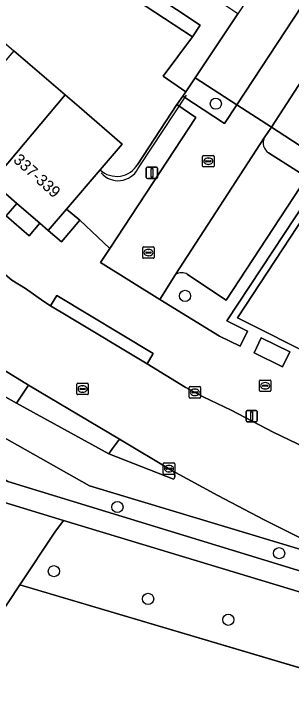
# Model space of a CAD drawing. Extents: x 159279 to 160377, y 384531 to 385888.
# Drawn here: x 159902.4 to 159926.7, y 384665.5 to 384726.4 of the extents above; entities that cross this region are included whole.
import ezdxf

# ---------------------------------------------------------------- set-up
doc = ezdxf.new("R2010")
doc.units = 0
for name, color, linetype in [('IMGEO_Berm_groen', 7, 'Continuous'), ('IMGEO_Boom', 7, 'Continuous'), ('IMGEO_Brandkraan', 7, 'Continuous'), ('IMGEO_Erf', 7, 'Continuous'), ('IMGEO_Fietspad_open', 7, 'Continuous'), ('IMGEO_Groenvoorziening', 7, 'Continuous'), ('IMGEO_Kolk', 7, 'Continuous'), ('IMGEO_Lichtmast', 7, 'Continuous'), ('IMGEO_Muur', 7, 'Continuous'), ('IMGEO_Pand', 7, 'Continuous'), ('IMGEO_Pand_nummerreeks', 7, 'Continuous'), ('IMGEO_Parkeervlak_open', 7, 'Continuous'), ('IMGEO_Rijbaan_lokaal_open', 7, 'Continuous'), ('IMGEO_Rioolput', 7, 'Continuous'), ('IMGEO_Verkeerseiland_open', 7, 'Continuous'), ('IMGEO_Voetpad_halfverhard', 7, 'Continuous'), ('IMGEO_Voetpad_open', 7, 'Continuous')]:
    doc.layers.add(name, color=color, linetype=linetype)

msp = doc.modelspace()

# ---------------------------------------------------------------- linework, layer by layer
at = {"layer": 'IMGEO_Berm_groen'}
msp.add_lwpolyline([(159903.646, 384693.894), (159902.589, 384692.298), (159910.675, 384687.862), (159911.012, 384688.323), (159911.613, 384689.143)], close=True, dxfattribs=at)
at = {"layer": 'IMGEO_Boom'}
for centre in [(159920.06, 384718.568), (159917.364, 384701.716), (159911.433, 384683.203), (159925.61, 384679.155), (159905.86, 384677.576), (159914.122, 384675.148), (159921.157, 384673.314)]:
    msp.add_circle(centre, 0.489, dxfattribs=at)
at = {"layer": 'IMGEO_Brandkraan'}
for p, q in [((159923.962, 384694.335), (159924.814, 384694.335)), ((159923.887, 384693.409), (159923.887, 384694.261)), ((159924.146, 384693.829), (159924.146, 384693.841)), ((159924.584, 384693.792), (159924.186, 384693.792)), ((159924.189, 384693.878), (159924.587, 384693.878)), ((159924.375, 384694.115), (159924.4, 384694.115)), ((159924.63, 384693.841), (159924.63, 384693.829)), ((159924.888, 384694.261), (159924.888, 384693.409)), ((159924.814, 384693.335), (159923.962, 384693.335)), ((159924.398, 384693.555), (159924.373, 384693.555))]:
    msp.add_line(p, q, dxfattribs=at)
for points in [[(159923.962, 384694.335), (159924.814, 384694.335)], [(159923.887, 384693.409), (159923.887, 384694.261)], [(159924.888, 384694.261), (159924.888, 384693.409)], [(159924.814, 384693.335), (159923.962, 384693.335)]]:
    msp.add_lwpolyline(points, dxfattribs=at)
for centre, radius, start, end in [((159923.964, 384694.259), 0.0765, 91.55205, 178.44795), ((159923.964, 384694.259), 0.0765, 91.55205, 178.44795), ((159924.812, 384694.259), 0.0765, 1.55205, 88.44795), ((159924.812, 384694.259), 0.0765, 1.55205, 88.44795), ((159924.186, 384693.838), 0.0403, 85.87752, 175.75265), ((159924.183, 384693.828), 0.0366, 178.93798, 274.71019), ((159924.587, 384693.835), 0.043, 264.86636, 352.45326), ((159924.591, 384693.84), 0.0386, 1.73085, 96.63898), ((159923.964, 384693.411), 0.0765, 181.55205, 268.44795), ((159923.964, 384693.411), 0.0765, 181.55205, 268.44795), ((159924.812, 384693.411), 0.0765, 271.55205, 358.44795), ((159924.812, 384693.411), 0.0765, 271.55205, 358.44795)]:
    msp.add_arc(centre, radius, start, end, dxfattribs=at)
for centre, major_axis, ratio, start_param, end_param in [((159924.374, 384693.835), (-0.387, 0.002), 0.722429, 4.712389, 7.853982), ((159924.399, 384693.835), (-0.39, 0.002), 0.717154, 1.570796, 4.712389)]:
    msp.add_ellipse(centre, major_axis=major_axis, ratio=ratio, start_param=start_param, end_param=end_param, dxfattribs=at)
at = {"layer": 'IMGEO_Erf'}
for points in [[(159888.262, 384743.946), (159883.289, 384739.531), (159888.15, 384735.367), (159892.818, 384731.37), (159897.346, 384727.492), (159902.346, 384723.209), (159906.864, 384719.34), (159908.077, 384718.301), (159911.841, 384715.03), (159909.913, 384712.773)], [(159913.221, 384713.276), (159916.656, 384718.488), (159916.675, 384718.516), (159917.167, 384719.226), (159917.426, 384719.6), (159915.439, 384720.984), (159918.005, 384724.436), (159888.262, 384743.946)]]:
    msp.add_lwpolyline(points, dxfattribs=at)
msp.add_arc((159911.369, 384714.326), 2.129, 226.85488, 330.43695, dxfattribs=at)
at = {"layer": 'IMGEO_Fietspad_open'}
for points in [[(159853.776, 384726.823), (159857.499, 384723.68), (159879.839, 384704.467), (159880.391, 384704.016), (159886.924, 384698.671), (159891.005, 384695.574), (159895.266, 384692.85), (159900.836, 384689.65), (159908.991, 384685.067), (159932.066, 384678.101)], [(159928.698, 384679.88), (159924.315, 384682.091), (159920.234, 384684.214), (159916.204, 384686.402), (159916.235, 384686.382), (159916.273, 384686.354), (159916.308, 384686.322), (159916.34, 384686.288), (159916.368, 384686.25), (159916.394, 384686.211), (159916.415, 384686.169), (159916.433, 384686.125), (159916.447, 384686.08), (159916.456, 384686.034), (159916.462, 384685.988), (159916.463, 384685.941), (159916.461, 384685.894), (159916.454, 384685.847), (159916.442, 384685.802), (159916.427, 384685.757), (159916.408, 384685.714), (159916.385, 384685.673), (159916.359, 384685.634), (159910.675, 384687.862), (159902.589, 384692.298), (159896.992, 384695.448)]]:
    msp.add_lwpolyline(points, dxfattribs=at)
at = {"layer": 'IMGEO_Groenvoorziening'}
for points in [[(159918.252, 384720.836), (159917.426, 384719.6), (159917.167, 384719.226), (159920.824, 384716.844), (159921.905, 384718.465)], [(159926.551, 384696.797), (159924.03, 384698.044), (159923.427, 384696.716), (159925.914, 384695.494)], [(159901.832, 384685.427), (159931.507, 384676.339), (159932.066, 384678.101), (159908.991, 384685.067), (159900.836, 384689.65), (159899.189, 384687.163)], [(159906.691, 384682.028), (159905.95, 384681.007), (159902.877, 384676.37), (159933.943, 384667.166), (159934.498, 384667.001), (159935.941, 384666.574), (159939.698, 384671.882), (159939.272, 384672.171)]]:
    msp.add_lwpolyline(points, close=True, dxfattribs=at)
for points in [[(159918.313, 384717.371), (159916.656, 384718.488), (159913.221, 384713.276)], [(159909.913, 384712.773), (159906.976, 384709.335), (159908.133, 384708.343), (159910.776, 384705.874), (159918.313, 384717.371)], [(159922.853, 384698.633), (159921.035, 384699.526), (159930.053, 384713.206), (159927.947, 384714.569), (159924.938, 384716.512), (159924.305, 384715.566)], [(159924.694, 384714.259), (159928.034, 384712.133), (159920.962, 384701.351), (159917.586, 384703.604)], [(159916.528, 384703.585), (159915.141, 384701.4), (159920.383, 384698.189), (159922.192, 384697.315), (159922.853, 384698.633)], [(159887.332, 384666.216), (159893.476, 384662.184), (159902.877, 384676.37), (159905.95, 384681.007), (159906.691, 384682.028), (159901.024, 384683.743), (159898.168, 384685.6), (159896.266, 384682.682), (159900.764, 384679.502), (159891.387, 384665.663), (159887.062, 384668.695), (159886.937, 384668.468)], [(159933.943, 384667.166), (159902.877, 384676.37), (159893.476, 384662.184)]]:
    msp.add_lwpolyline(points, dxfattribs=at)
for centre, radius, start, end in [((159925.222, 384715.127), 1.016, 154.42806, 238.72092), ((159911.369, 384714.326), 2.129, 226.85488, 330.43695), ((159917.073, 384702.717), 1.025, 59.94425, 122.11341)]:
    msp.add_arc(centre, radius, start, end, dxfattribs=at)
at = {"layer": 'IMGEO_Kolk'}
for p, q in [((159918.905, 384713.102), (159918.905, 384713.954)), ((159918.98, 384714.028), (159919.832, 384714.028)), ((159919.906, 384713.954), (159919.906, 384713.102)), ((159919.164, 384713.522), (159919.164, 384713.534)), ((159919.602, 384713.485), (159919.204, 384713.485)), ((159919.207, 384713.571), (159919.605, 384713.571)), ((159919.416, 384713.248), (159919.391, 384713.248)), ((159919.393, 384713.808), (159919.418, 384713.808)), ((159919.648, 384713.534), (159919.648, 384713.522)), ((159919.832, 384713.028), (159918.98, 384713.028)), ((159913.652, 384705.089), (159913.652, 384705.941)), ((159913.727, 384706.015), (159914.579, 384706.015)), ((159914.653, 384705.941), (159914.653, 384705.089)), ((159913.911, 384705.509), (159913.911, 384705.521)), ((159914.349, 384705.472), (159913.951, 384705.472)), ((159913.954, 384705.558), (159914.352, 384705.558)), ((159914.14, 384705.795), (159914.165, 384705.795)), ((159914.395, 384705.521), (159914.395, 384705.509)), ((159914.579, 384705.015), (159913.727, 384705.015)), ((159914.163, 384705.235), (159914.138, 384705.235)), ((159917.801, 384693.761), (159918.653, 384693.761)), ((159917.726, 384692.835), (159917.726, 384693.687)), ((159917.985, 384693.255), (159917.985, 384693.267)), ((159918.423, 384693.218), (159918.025, 384693.218)), ((159918.028, 384693.304), (159918.426, 384693.304)), ((159918.214, 384693.541), (159918.239, 384693.541)), ((159918.469, 384693.267), (159918.469, 384693.255)), ((159918.727, 384693.687), (159918.727, 384692.835)), ((159918.653, 384692.761), (159917.801, 384692.761)), ((159918.237, 384692.981), (159918.212, 384692.981)), ((159915.532, 384687.064), (159916.384, 384687.064)), ((159915.457, 384686.138), (159915.457, 384686.99)), ((159915.716, 384686.558), (159915.716, 384686.57)), ((159916.154, 384686.521), (159915.756, 384686.521)), ((159915.759, 384686.607), (159916.157, 384686.607)), ((159915.945, 384686.844), (159915.97, 384686.844)), ((159916.2, 384686.57), (159916.2, 384686.558)), ((159916.458, 384686.99), (159916.458, 384686.138)), ((159916.384, 384686.064), (159915.532, 384686.064)), ((159915.968, 384686.284), (159915.943, 384686.284))]:
    msp.add_line(p, q, dxfattribs=at)
for points in [[(159918.905, 384713.102), (159918.905, 384713.954)], [(159918.98, 384714.028), (159919.832, 384714.028)], [(159919.906, 384713.954), (159919.906, 384713.102)], [(159919.832, 384713.028), (159918.98, 384713.028)], [(159913.652, 384705.089), (159913.652, 384705.941)], [(159913.727, 384706.015), (159914.579, 384706.015)], [(159914.653, 384705.941), (159914.653, 384705.089)], [(159914.579, 384705.015), (159913.727, 384705.015)], [(159917.801, 384693.761), (159918.653, 384693.761)], [(159917.726, 384692.835), (159917.726, 384693.687)], [(159918.727, 384693.687), (159918.727, 384692.835)], [(159918.653, 384692.761), (159917.801, 384692.761)], [(159915.532, 384687.064), (159916.384, 384687.064)], [(159915.457, 384686.138), (159915.457, 384686.99)], [(159916.458, 384686.99), (159916.458, 384686.138)], [(159916.384, 384686.064), (159915.532, 384686.064)]]:
    msp.add_lwpolyline(points, dxfattribs=at)
for centre, radius, start, end in [((159918.982, 384713.952), 0.0765, 91.55205, 178.44795), ((159918.982, 384713.952), 0.0765, 91.55205, 178.44795), ((159919.83, 384713.952), 0.0765, 1.55205, 88.44795), ((159919.83, 384713.952), 0.0765, 1.55205, 88.44795), ((159919.204, 384713.531), 0.0403, 85.87752, 175.75265), ((159919.201, 384713.521), 0.0366, 178.93798, 274.71019), ((159919.605, 384713.528), 0.043, 264.86636, 352.45326), ((159919.609, 384713.533), 0.0386, 1.73085, 96.63898), ((159918.982, 384713.104), 0.0765, 181.55205, 268.44795), ((159918.982, 384713.104), 0.0765, 181.55205, 268.44795), ((159919.83, 384713.104), 0.0765, 271.55205, 358.44795), ((159919.83, 384713.104), 0.0765, 271.55205, 358.44795), ((159913.729, 384705.939), 0.0765, 91.55205, 178.44795), ((159913.729, 384705.939), 0.0765, 91.55205, 178.44795), ((159914.577, 384705.939), 0.0765, 1.55205, 88.44795), ((159914.577, 384705.939), 0.0765, 1.55205, 88.44795), ((159913.951, 384705.518), 0.0403, 85.87752, 175.75265), ((159913.948, 384705.508), 0.0366, 178.93798, 274.71019), ((159914.352, 384705.515), 0.043, 264.86636, 352.45326), ((159914.356, 384705.52), 0.0386, 1.73085, 96.63898), ((159913.729, 384705.091), 0.0765, 181.55205, 268.44795), ((159913.729, 384705.091), 0.0765, 181.55205, 268.44795), ((159914.577, 384705.091), 0.0765, 271.55205, 358.44795), ((159914.577, 384705.091), 0.0765, 271.55205, 358.44795), ((159917.803, 384693.685), 0.0765, 91.55205, 178.44795), ((159917.803, 384693.685), 0.0765, 91.55205, 178.44795), ((159918.651, 384693.685), 0.0765, 1.55205, 88.44795), ((159918.651, 384693.685), 0.0765, 1.55205, 88.44795), ((159918.025, 384693.264), 0.0403, 85.87752, 175.75265), ((159918.022, 384693.254), 0.0366, 178.93798, 274.71019), ((159918.426, 384693.261), 0.043, 264.86636, 352.45326), ((159918.43, 384693.266), 0.0386, 1.73085, 96.63898), ((159917.803, 384692.837), 0.0765, 181.55205, 268.44795), ((159917.803, 384692.837), 0.0765, 181.55205, 268.44795), ((159918.651, 384692.837), 0.0765, 271.55205, 358.44795), ((159918.651, 384692.837), 0.0765, 271.55205, 358.44795), ((159915.534, 384686.988), 0.0765, 91.55205, 178.44795), ((159915.534, 384686.988), 0.0765, 91.55205, 178.44795), ((159916.382, 384686.988), 0.0765, 1.55205, 88.44795), ((159916.382, 384686.988), 0.0765, 1.55205, 88.44795), ((159915.756, 384686.567), 0.0403, 85.87752, 175.75265), ((159915.753, 384686.557), 0.0366, 178.93798, 274.71019), ((159916.157, 384686.564), 0.043, 264.86636, 352.45326), ((159916.161, 384686.569), 0.0386, 1.73085, 96.63898), ((159915.534, 384686.14), 0.0765, 181.55205, 268.44795), ((159915.534, 384686.14), 0.0765, 181.55205, 268.44795), ((159916.382, 384686.14), 0.0765, 271.55205, 358.44795), ((159916.382, 384686.14), 0.0765, 271.55205, 358.44795)]:
    msp.add_arc(centre, radius, start, end, dxfattribs=at)
for centre, major_axis, ratio, start_param, end_param in [((159919.392, 384713.528), (-0.387, 0.002), 0.722429, 4.712389, 7.853982), ((159919.417, 384713.528), (-0.39, 0.002), 0.717154, 1.570796, 4.712389), ((159914.139, 384705.515), (-0.387, 0.002), 0.722429, 4.712389, 7.853982), ((159914.164, 384705.515), (-0.39, 0.002), 0.717154, 1.570796, 4.712389), ((159918.213, 384693.261), (-0.387, 0.002), 0.722429, 4.712389, 7.853982), ((159918.238, 384693.261), (-0.39, 0.002), 0.717154, 1.570796, 4.712389), ((159915.944, 384686.564), (-0.387, 0.002), 0.722429, 4.712389, 7.853982), ((159915.969, 384686.564), (-0.39, 0.002), 0.717154, 1.570796, 4.712389)]:
    msp.add_ellipse(centre, major_axis=major_axis, ratio=ratio, start_param=start_param, end_param=end_param, dxfattribs=at)
at = {"layer": 'IMGEO_Lichtmast'}
for p, q in [((159913.959, 384712.113), (159913.959, 384712.913)), ((159913.959, 384712.913), (159913.959, 384712.113)), ((159914.059, 384713.013), (159914.849, 384713.013)), ((159914.849, 384713.013), (159914.059, 384713.013)), ((159914.949, 384712.913), (159914.949, 384712.113)), ((159914.949, 384712.113), (159914.949, 384712.913)), ((159914.849, 384712.013), (159914.059, 384712.013)), ((159914.059, 384712.013), (159914.849, 384712.013)), ((159922.711, 384690.777), (159922.711, 384691.577)), ((159922.711, 384691.577), (159922.711, 384690.777)), ((159922.811, 384691.677), (159923.601, 384691.677)), ((159923.601, 384691.677), (159922.811, 384691.677)), ((159923.701, 384691.577), (159923.701, 384690.777)), ((159923.701, 384690.777), (159923.701, 384691.577)), ((159923.601, 384690.677), (159922.811, 384690.677)), ((159922.811, 384690.677), (159923.601, 384690.677))]:
    msp.add_line(p, q, dxfattribs=at)
for points in [[(159914.379, 384712.888), (159914.529, 384712.888), (159914.529, 384712.138), (159914.379, 384712.138), (159914.379, 384712.888)], [(159923.131, 384691.552), (159923.281, 384691.552), (159923.281, 384690.802), (159923.131, 384690.802), (159923.131, 384691.552)]]:
    msp.add_lwpolyline(points, dxfattribs=at)
for centre, start, end in [((159914.059, 384712.913), 90, 180), ((159914.059, 384712.913), 90, 180), ((159914.849, 384712.913), 0, 90), ((159914.849, 384712.913), 360, 90), ((159914.059, 384712.113), 180, 270), ((159914.059, 384712.113), 180, 270), ((159914.849, 384712.113), 270, 0), ((159914.849, 384712.113), 270, 0), ((159922.811, 384691.577), 90, 180), ((159922.811, 384691.577), 90, 180), ((159923.601, 384691.577), 0, 90), ((159923.601, 384691.577), 360, 90), ((159922.811, 384690.777), 180, 270), ((159922.811, 384690.777), 180, 270), ((159923.601, 384690.777), 270, 0), ((159923.601, 384690.777), 270, 0)]:
    msp.add_arc(centre, 0.1, start, end, dxfattribs=at)
at = {"layer": 'IMGEO_Muur'}
for points in [[(159913.398, 384713.116), (159917.49, 384719.323)], [(159913.222, 384712.849), (159913.398, 384713.116)], [(159893.476, 384662.184), (159902.877, 384676.37)], [(159902.877, 384676.37), (159934.498, 384667.001)]]:
    msp.add_lwpolyline(points, dxfattribs=at)
msp.add_arc((159911.497, 384713.775), 1.957, 220.82269, 331.77923, dxfattribs=at)
at = {"layer": 'IMGEO_Pand'}
for points in [[(159904.451, 384738.006), (159891.846, 384746.432), (159891.594, 384746.601), (159890.128, 384744.363), (159918.674, 384725.455), (159918.005, 384724.436), (159915.439, 384720.984), (159917.426, 384719.6), (159918.252, 384720.836), (159922.006, 384726.456), (159920.151, 384727.708)], [(159906.864, 384719.34), (159902.346, 384723.209), (159895.843, 384715.617), (159898.021, 384713.751), (159900.406, 384711.707)], [(159911.841, 384715.03), (159908.077, 384718.301), (159906.864, 384719.34), (159900.406, 384711.707), (159902.61, 384709.819), (159904.635, 384708.083), (159905.369, 384707.454), (159906.976, 384709.335), (159909.913, 384712.773)]]:
    msp.add_lwpolyline(points, close=True, dxfattribs=at)
at = {"layer": 'IMGEO_Parkeervlak_open'}
for points in [[(159924.305, 384715.566), (159916.528, 384703.585)], [(159917.586, 384703.604), (159920.962, 384701.351), (159928.034, 384712.133), (159924.694, 384714.259)]]:
    msp.add_lwpolyline(points, dxfattribs=at)
for centre, radius, start, end in [((159925.222, 384715.127), 1.016, 154.42806, 238.72092), ((159917.073, 384702.717), 1.025, 59.94425, 122.11341)]:
    msp.add_arc(centre, radius, start, end, dxfattribs=at)
at = {"layer": 'IMGEO_Rijbaan_lokaal_open'}
for points in [[(159930.327, 384724.79), (159934.544, 384731.143), (159935.583, 384732.811), (159936.881, 384734.801), (159936.955, 384734.874), (159933.985, 384736.865), (159921.905, 384718.465), (159924.938, 384716.512), (159929.288, 384723.232)], [(159924.305, 384715.566), (159924.938, 384716.512), (159921.905, 384718.465), (159920.824, 384716.844), (159917.167, 384719.226), (159916.675, 384718.516), (159916.656, 384718.488), (159918.313, 384717.371), (159910.776, 384705.874), (159909.95, 384704.64), (159915.141, 384701.4), (159916.528, 384703.585)]]:
    msp.add_lwpolyline(points, close=True, dxfattribs=at)
for points in [[(159861.667, 384728.607), (159883.518, 384709.956), (159884.588, 384709.04), (159884.673, 384708.967), (159890.184, 384704.251), (159898.266, 384697.365), (159898.494, 384697.175), (159900.148, 384696.029), (159900.339, 384695.91), (159903.646, 384693.894), (159911.613, 384689.143), (159916.204, 384686.402), (159920.234, 384684.214), (159924.315, 384682.091), (159928.698, 384679.88), (159932.066, 384678.101), (159945.282, 384671.62), (159953.859, 384667.43)], [(159934.129, 384685.441), (159925.079, 384689.78), (159921.394, 384691.691), (159918.952, 384692.875), (159917.367, 384693.715), (159914.039, 384695.768), (159907.092, 384699.953), (159905.572, 384700.855), (159904.969, 384701.213), (159903.358, 384702.353), (159902.164, 384703.1), (159900.173, 384704.762), (159898.864, 384705.788), (159891.993, 384711.699)]]:
    msp.add_lwpolyline(points, dxfattribs=at)
at = {"layer": 'IMGEO_Rioolput'}
for p, q in [((159907.879, 384693.132), (159907.879, 384693.984)), ((159907.954, 384694.058), (159908.806, 384694.058)), ((159908.367, 384693.838), (159908.392, 384693.838)), ((159908.88, 384693.984), (159908.88, 384693.132)), ((159908.138, 384693.552), (159908.138, 384693.564)), ((159908.576, 384693.515), (159908.178, 384693.515)), ((159908.181, 384693.601), (159908.579, 384693.601)), ((159908.39, 384693.278), (159908.365, 384693.278)), ((159908.622, 384693.564), (159908.622, 384693.552)), ((159908.806, 384693.058), (159907.954, 384693.058))]:
    msp.add_line(p, q, dxfattribs=at)
for points in [[(159907.879, 384693.132), (159907.879, 384693.984)], [(159907.954, 384694.058), (159908.806, 384694.058)], [(159908.88, 384693.984), (159908.88, 384693.132)], [(159908.806, 384693.058), (159907.954, 384693.058)]]:
    msp.add_lwpolyline(points, dxfattribs=at)
for centre, radius, start, end in [((159907.956, 384693.982), 0.0765, 91.55205, 178.44795), ((159907.956, 384693.982), 0.0765, 91.55205, 178.44795), ((159908.804, 384693.982), 0.0765, 1.55205, 88.44795), ((159908.804, 384693.982), 0.0765, 1.55205, 88.44795), ((159907.956, 384693.134), 0.0765, 181.55205, 268.44795), ((159907.956, 384693.134), 0.0765, 181.55205, 268.44795), ((159908.178, 384693.561), 0.0403, 85.87752, 175.75265), ((159908.175, 384693.551), 0.0366, 178.93798, 274.71019), ((159908.579, 384693.558), 0.043, 264.86636, 352.45326), ((159908.583, 384693.563), 0.0386, 1.73085, 96.63898), ((159908.804, 384693.134), 0.0765, 271.55205, 358.44795), ((159908.804, 384693.134), 0.0765, 271.55205, 358.44795)]:
    msp.add_arc(centre, radius, start, end, dxfattribs=at)
for centre, major_axis, ratio, start_param, end_param in [((159908.366, 384693.558), (-0.387, 0.002), 0.722429, 4.712389, 7.853982), ((159908.391, 384693.558), (-0.39, 0.002), 0.717154, 1.570796, 4.712389)]:
    msp.add_ellipse(centre, major_axis=major_axis, ratio=ratio, start_param=start_param, end_param=end_param, dxfattribs=at)
at = {"layer": 'IMGEO_Verkeerseiland_open'}
msp.add_lwpolyline([(159916.204, 384686.402), (159911.613, 384689.143), (159911.012, 384688.323), (159910.675, 384687.862), (159916.359, 384685.634), (159916.385, 384685.673), (159916.408, 384685.714), (159916.427, 384685.757), (159916.442, 384685.802), (159916.454, 384685.847), (159916.461, 384685.894), (159916.463, 384685.941), (159916.462, 384685.988), (159916.456, 384686.034), (159916.447, 384686.08), (159916.433, 384686.125), (159916.415, 384686.169), (159916.394, 384686.211), (159916.368, 384686.25), (159916.34, 384686.288), (159916.308, 384686.322), (159916.273, 384686.354), (159916.235, 384686.382)], close=True, dxfattribs=at)
at = {"layer": 'IMGEO_Voetpad_halfverhard'}
msp.add_lwpolyline([(159932.342, 384721.243), (159929.288, 384723.232), (159924.938, 384716.512), (159927.947, 384714.569)], close=True, dxfattribs=at)
at = {"layer": 'IMGEO_Voetpad_open'}
for points in [[(159888.262, 384743.946), (159918.005, 384724.436), (159918.674, 384725.455), (159890.128, 384744.363)], [(159866.219, 384733.909), (159878.198, 384723.622), (159884.369, 384718.326), (159891.993, 384711.699), (159898.864, 384705.788), (159900.173, 384704.762), (159902.164, 384703.1), (159903.358, 384702.353), (159904.969, 384701.213), (159905.572, 384700.855), (159906.108, 384701.746), (159914.575, 384696.659), (159914.039, 384695.768), (159917.367, 384693.715), (159918.952, 384692.875), (159921.394, 384691.691), (159925.079, 384689.78), (159934.129, 384685.441)], [(159930.053, 384713.206), (159921.035, 384699.526), (159922.853, 384698.633), (159922.192, 384697.315), (159920.383, 384698.189), (159915.141, 384701.4), (159909.95, 384704.64), (159910.776, 384705.874), (159908.133, 384708.343), (159906.52, 384706.46), (159905.369, 384707.454), (159904.635, 384708.083), (159903.703, 384706.995), (159901.677, 384708.73), (159902.61, 384709.819), (159900.406, 384711.707)], [(159936.066, 384692.729), (159921.948, 384699.791), (159930.54, 384712.844)], [(159930.54, 384712.844), (159921.948, 384699.791), (159936.066, 384692.729)], [(159953.859, 384667.43), (159945.282, 384671.62), (159932.066, 384678.101), (159931.507, 384676.339), (159901.832, 384685.427), (159899.189, 384687.163), (159898.168, 384685.6), (159901.024, 384683.743), (159906.691, 384682.028), (159939.272, 384672.171), (159939.698, 384671.882), (159952.652, 384663.096), (159957.199, 384660.386), (159957.401, 384661.18)]]:
    msp.add_lwpolyline(points, dxfattribs=at)
for points in [[(159933.985, 384736.865), (159931.969, 384738.216), (159930.407, 384739.267), (159922.006, 384726.456), (159918.252, 384720.836), (159921.905, 384718.465)], [(159902.61, 384709.819), (159901.677, 384708.73), (159903.703, 384706.995), (159904.635, 384708.083)], [(159908.133, 384708.343), (159906.976, 384709.335), (159905.369, 384707.454), (159906.52, 384706.46)], [(159914.039, 384695.768), (159914.575, 384696.659), (159906.108, 384701.746), (159905.572, 384700.855), (159907.092, 384699.953)], [(159926.551, 384696.797), (159925.914, 384695.494), (159923.427, 384696.716), (159924.03, 384698.044)], [(159896.992, 384695.448), (159902.589, 384692.298), (159903.646, 384693.894), (159900.339, 384695.91), (159900.148, 384696.029), (159898.494, 384697.175), (159898.266, 384697.365)]]:
    msp.add_lwpolyline(points, close=True, dxfattribs=at)

# ---------------------------------------------------------------- texts
at = {"layer": 'IMGEO_Pand_nummerreeks'}
msp.add_text('337-339', height=1, rotation=317.81312, dxfattribs=at).set_placement((159902.231, 384713.543))

doc.saveas('drawing.dxf')
